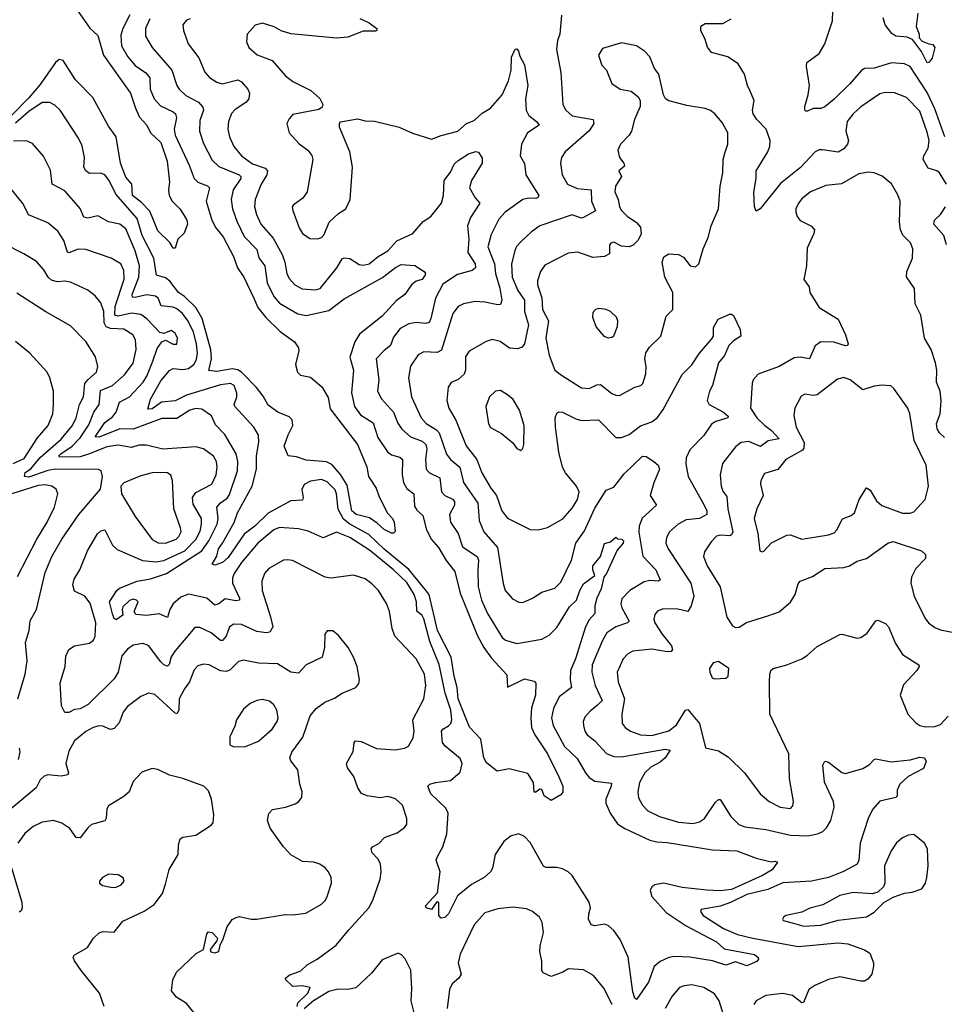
# Model space of a CAD drawing. Extents: x 1550320 to 1685906, y 509093 to 640511.
# Tile 332 of 532: x 1635817 to 1640685, y 566297 to 571481. Entities that reach past the tile are written whole.
import ezdxf

# ---------------------------------------------------------------- set-up
doc = ezdxf.new("R2010")
doc.units = 0

msp = doc.modelspace()

# ---------------------------------------------------------------- linework, layer by layer
at = {"layer": '0CON20XD'}
for points in [[(1636124.3, 571524.3), (1636185.9, 571435.9), (1636227.6, 571397.6), (1636258.8, 571295), (1636401.2, 571095), (1636426.2, 571015), (1636448.5, 570968.5), (1636487.1, 570925), (1636506.2, 570885), (1636559.7, 570835), (1636593.1, 570736.9), (1636605.5, 570625), (1636600.6, 570585), (1636604.6, 570555), (1636620, 570525), (1636660, 570485), (1636678.6, 570455), (1636697.5, 570425), (1636700, 570405), (1636682.3, 570357.7), (1636650, 570325), (1636635, 570277.5), (1636625, 570278.8), (1636607.6, 570307.6), (1636545, 570370), (1636502.3, 570472.3), (1636458.9, 570518.9), (1636410.6, 570555), (1636408.2, 570615), (1636375, 570652.5), (1636346.9, 570725), (1636324.3, 570865), (1636285, 570921.4), (1636201.7, 571071.7), (1636111, 571165), (1636046.6, 571266.6), (1636025, 571271.1), (1636005, 571255.9), (1635925, 571139.8), (1635865, 571070.6), (1635775, 570979)], [(1640687.1, 570865), (1640635, 571012.3), (1640595, 571098.2), (1640505, 571234.6), (1640475, 571248.2), (1640406.4, 571253.6), (1640315, 571225.7), (1640265, 571224.3), (1640247.4, 571212.6), (1640186.7, 571143.3), (1640105, 571062.2), (1640055, 571022.9), (1640035, 571014), (1639995, 571014), (1639965, 570998.8), (1639955, 570998.8), (1639950.8, 571005), (1639950, 571025), (1639968.2, 571085), (1639974.3, 571134.3), (1639958.8, 571235), (1639961.2, 571255), (1640026.5, 571303.5), (1640055.2, 571354.8), (1640095.3, 571475), (1640097.9, 571532.1)], [(1640544.5, 571515), (1640537.1, 571445), (1640552, 571405), (1640552.5, 571385), (1640568.2, 571368.2), (1640603.3, 571353.3), (1640625, 571351.4), (1640634.2, 571335), (1640620.7, 571279.3), (1640605, 571257.5), (1640595, 571254), (1640564.1, 571314.1), (1640516.6, 571376.6), (1640489.3, 571389.3), (1640428.8, 571395), (1640408.8, 571408.8), (1640374.1, 571455), (1640361.9, 571491.9)], [(1636397.2, 571507.2), (1636359.5, 571435), (1636350.3, 571399.7), (1636353.8, 571343.8), (1636386.1, 571285), (1636425, 571239.6), (1636481.4, 571201.4), (1636502.3, 571175), (1636504.6, 571115), (1636525.4, 571065), (1636558.3, 571028.3), (1636625, 570996.1), (1636636.4, 570985), (1636642.3, 570965), (1636630.4, 570905), (1636635, 570872.5), (1636709.3, 570715), (1636734.7, 570644.7), (1636755.2, 570625.2), (1636805.7, 570605.7), (1636815.6, 570595), (1636798.8, 570525), (1636828.4, 570425), (1636848.7, 570385), (1636887.5, 570337.5), (1636942.1, 570235), (1636962.9, 570175), (1636997.2, 570125), (1637050, 570015), (1637070.8, 569965), (1637113.2, 569913.2), (1637189, 569839), (1637263.8, 569785), (1637283.9, 569753.9), (1637287.3, 569737.3), (1637268.2, 569665), (1637278.7, 569625), (1637295, 569610.3), (1637348.5, 569598.5), (1637408.2, 569548.2), (1637441.1, 569491.1), (1637451.3, 569431.3), (1637595.9, 569245), (1637645, 569126.7), (1637653.8, 569075), (1637694, 569015), (1637709.1, 568969.1), (1637753.6, 568883.6), (1637780, 568855), (1637788.6, 568835), (1637793, 568787), (1637785, 568777.5), (1637775, 568777.5), (1637735, 568796.2), (1637699.7, 568829.7), (1637657.8, 568857.7)], [(1636502.5, 571485), (1636479.6, 571435), (1636478.8, 571395), (1636513.8, 571335), (1636617.3, 571215), (1636644.7, 571135), (1636657.1, 571115), (1636692.2, 571082.2), (1636757.8, 571047.7), (1636780.6, 571020.6), (1636785.5, 571005), (1636765, 570950), (1636764.1, 570895), (1636785, 570828.6), (1636831, 570741), (1636865, 570707.7), (1636971.9, 570665), (1636980.9, 570655), (1636981.2, 570645), (1636941.6, 570585), (1636930.3, 570535), (1636936.6, 570485), (1636960.1, 570420.1), (1636999.4, 570339.4), (1637065, 570270.6), (1637076.7, 570226.7), (1637106.7, 570185), (1637120.3, 570095), (1637154.1, 570024.1), (1637185, 569988.9), (1637281.6, 569931.6), (1637325, 569924.2), (1637445, 569950.2), (1637525, 570010.6), (1637727.1, 570122.9), (1637795, 570176.5), (1637825, 570191.5), (1637897.5, 570187.5), (1637946, 570155), (1637954.2, 570145), (1637952.2, 570137.8), (1637935, 570113.5), (1637905, 570104.4), (1637880.5, 570085), (1637845.4, 570035), (1637799, 570001), (1637725, 569919.3), (1637605.4, 569825), (1637581.8, 569785), (1637554.3, 569705), (1637573.9, 569635), (1637563.8, 569516.2), (1637580, 569445), (1637611.2, 569401.2), (1637678, 569358), (1637701.6, 569281.6), (1637752.7, 569205), (1637775, 569190.3), (1637817.5, 569177.5), (1637833.1, 569165), (1637831.3, 569085), (1637837.5, 569045), (1637855, 569013.1), (1637892.2, 568985), (1637895, 568920), (1637908.3, 568898.3), (1637939.9, 568869.9), (1637958.2, 568795), (1637985, 568743.6), (1638021.7, 568701.7), (1638062.8, 568632.8), (1638107.5, 568575), (1638135, 568461.9), (1638227.3, 568237.3), (1638261.1, 568175), (1638300.1, 568120.1), (1638381.9, 568031.9), (1638385, 567966.7), (1638475, 568010.5), (1638525, 567998.8), (1638535, 567987.5), (1638532.1, 567925), (1638512, 567858), (1638507.5, 567805), (1638512.2, 567755), (1638528.9, 567715), (1638595.9, 567615), (1638656, 567495)], [(1636715, 571485.8), (1636695, 571478), (1636676, 571455), (1636679.2, 571425), (1636704.3, 571355), (1636760.9, 571280.9), (1636791.9, 571205), (1636816.1, 571176.1), (1636855, 571151.9), (1636883.2, 571143.2), (1636965, 571164.2), (1636985, 571154), (1637018.8, 571115), (1637026.2, 571095), (1637024, 571065), (1637008, 571045), (1636951.3, 571008.7), (1636932.3, 570987.7), (1636915.4, 570945), (1636912.5, 570905), (1636921.1, 570865), (1636945, 570813.6), (1636985.4, 570765), (1637042.8, 570722.8), (1637109.1, 570699.1), (1637121.4, 570685), (1637118.5, 570665), (1637088, 570615), (1637056, 570535), (1637052.7, 570495), (1637062.9, 570455), (1637086, 570405), (1637151.2, 570331.2), (1637198.7, 570245), (1637213.4, 570205), (1637222.5, 570145), (1637235, 570118.6), (1637265, 570084.4), (1637304.6, 570064.6), (1637375, 570058.2), (1637399.2, 570065), (1637486.5, 570175), (1637515, 570221.9), (1637525, 570227.9), (1637555, 570223.8), (1637605, 570192), (1637625, 570188.7), (1637657.5, 570195), (1637704.6, 570235), (1637755.1, 570264.9), (1637802.7, 570317.3), (1637886.4, 570355), (1637941.5, 570418.5), (1637982.2, 570445), (1638036.9, 570515), (1638048.2, 570555), (1638052.5, 570635), (1638085, 570678.5), (1638105, 570720), (1638125, 570740), (1638180.6, 570775), (1638217.6, 570787.6), (1638233, 570783), (1638252.1, 570752.1), (1638251.9, 570725), (1638195.6, 570635), (1638185.8, 570595), (1638215, 570543.8), (1638239.2, 570515), (1638190.6, 570439.4), (1638174.7, 570395), (1638182, 570325), (1638175.4, 570255.4), (1638214.7, 570195), (1638216.5, 570175), (1638198.9, 570161.1), (1638121.2, 570138.8), (1638045, 570087.8), (1638005.8, 570015), (1637982, 569908), (1637972.4, 569887.6), (1637955, 569880.9), (1637905, 569886.1), (1637865, 569878.9), (1637819.6, 569855), (1637785, 569810), (1637768.8, 569765), (1637735, 569739.7), (1637694.2, 569695), (1637707.1, 569585), (1637700, 569525), (1637721.2, 569485), (1637784.1, 569415), (1637807.1, 569357.1), (1637828.8, 569325), (1637874.5, 569285), (1637935, 569261.2), (1637954.8, 569244.8), (1637960.8, 569220.8), (1637953.7, 569165), (1637957.3, 569115), (1637974.3, 569095), (1638028.9, 569068.9), (1638037.9, 568995), (1638055, 568976.2), (1638095, 568957.3), (1638106.1, 568945), (1638106.9, 568925), (1638080.3, 568875), (1638084.7, 568834.7), (1638125, 568775.7), (1638147.3, 568705), (1638225.4, 568655), (1638231.5, 568635), (1638228.1, 568581.9)], [(1637608.3, 571488.3), (1637657.5, 571465), (1637697.5, 571435), (1637697.5, 571425), (1637689.3, 571420.7), (1637625, 571420), (1637545, 571389.1), (1637485.4, 571384.6), (1637245, 571406.5), (1637193, 571423), (1637156, 571444), (1637095, 571462.9), (1637057, 571453), (1637014, 571405), (1637011.1, 571365), (1637023.1, 571335), (1637066.3, 571296.3), (1637146.8, 571266.8), (1637215.6, 571185), (1637255.8, 571155), (1637349.2, 571109.1), (1637396.2, 571066.2), (1637413.5, 571035), (1637410, 571020), (1637391.7, 571008.3), (1637255, 570982), (1637235, 570960), (1637223.8, 570935), (1637236, 570885), (1637287.4, 570827.4), (1637334, 570795), (1637355.4, 570765.4), (1637359.4, 570745), (1637331.2, 570575), (1637308.3, 570541.7), (1637257.5, 570505), (1637251.4, 570495), (1637254.1, 570475.9), (1637288.1, 570385), (1637305.8, 570355), (1637345, 570328.6), (1637385, 570327.8), (1637406.3, 570333.7), (1637420.5, 570349.5), (1637446, 570415), (1637495, 570461.2), (1637533.9, 570486.1), (1637556.9, 570535), (1637569.5, 570705), (1637554.2, 570785), (1637500.8, 570915), (1637500, 570935), (1637506.2, 570943.8), (1637595, 570959.3), (1637635, 570948.2), (1637685, 570946.5), (1637815, 570916.2), (1637885, 570883.1), (1637985, 570851.4), (1638035, 570871.5), (1638124, 570895), (1638170, 570935), (1638209.2, 570950.8), (1638251, 570989), (1638295.4, 571015), (1638357.2, 571085), (1638389.7, 571159.7), (1638403.8, 571215), (1638405.7, 571284.3), (1638425, 571326.2), (1638435, 571327.5), (1638443.3, 571315), (1638449.7, 571289.7), (1638475, 571243.3), (1638492.1, 571135), (1638480.5, 571065), (1638484, 571004), (1638497.6, 570977.6), (1638536.9, 570945), (1638551.2, 570925), (1638490, 570885), (1638458.6, 570825), (1638452.5, 570765), (1638474.3, 570724.3), (1638481.9, 570665), (1638549.2, 570555), (1638545.5, 570545), (1638535, 570540.5), (1638495, 570542.1), (1638465, 570534.1), (1638372.2, 570467.8), (1638339.1, 570430.9), (1638299.4, 570350.6), (1638281.9, 570285), (1638316.2, 570195), (1638321.9, 570145), (1638345, 570067.5), (1638355.4, 570004.6), (1638348, 569982), (1638335, 569979.1), (1638265.6, 569994.4), (1638215, 569997.3), (1638153.3, 569985), (1638125, 569971.1), (1638097.1, 569935), (1638038.3, 569741.7), (1638015, 569729.6), (1637945, 569731.5), (1637915, 569716.9), (1637873.8, 569656.2), (1637864.6, 569595), (1637878.8, 569495), (1637930.4, 569385), (1637956.9, 569355), (1638011.8, 569321.8), (1638026.1, 569306.1), (1638063.7, 569193.7), (1638084.6, 569165), (1638133.4, 569125), (1638154.2, 569045), (1638229.7, 568935), (1638232.6, 568892.6), (1638235.4, 568845), (1638260.8, 568785), (1638332.4, 568702.4), (1638362.2, 568512.2), (1638373.1, 568475), (1638410.9, 568430.9), (1638445, 568413.3), (1638465, 568412.5), (1638516, 568435), (1638565, 568467.1), (1638635, 568487.1), (1638665, 568518.9), (1638721.9, 568635), (1638745.6, 568724.4), (1638790.2, 568789.8), (1638845, 568908.5), (1638905, 569003.8), (1638945, 569020), (1639000, 569090), (1639095, 569182.6), (1639115, 569181.7), (1639155.6, 569155.6), (1639179, 569135), (1639185.9, 569115), (1639155, 569042), (1639136.9, 568975), (1639169.4, 568925), (1639094.2, 568855.8), (1639077.8, 568815), (1639076.8, 568783.2), (1639097.1, 568657.1), (1639165.8, 568585), (1639188.2, 568531.8), (1639180, 568525), (1639135, 568528.5), (1639105, 568520.9), (1639029.4, 568475), (1638987.5, 568432.5), (1638981.5, 568405), (1638986.1, 568385), (1639025, 568313.8), (1639016.2, 568305), (1638955.2, 568284.8), (1638908.1, 568251.9), (1638885, 568212.5), (1638831.3, 568085), (1638829.7, 568045), (1638846.4, 567975), (1638883.7, 567896.3), (1638859, 567871), (1638819.4, 567840.6), (1638792, 567808), (1638783.5, 567786.5), (1638784.6, 567764.6), (1638792.5, 567735), (1638805, 567715.7), (1638844.7, 567684.7), (1638906.9, 567616.9), (1638945, 567601.1), (1638985, 567600.2), (1639215, 567640.8), (1639241.9, 567635), (1639215, 567594.2), (1639188.2, 567571.8), (1639139.2, 567545), (1639107.7, 567515), (1639079.2, 567465), (1639071.5, 567415), (1639074, 567384), (1639095, 567345.7), (1639124.4, 567315), (1639184.8, 567284.8), (1639284.6, 567255.4), (1639360.7, 567249.3), (1639395, 567257.5), (1639421.5, 567275), (1639479.2, 567360.9), (1639495, 567375.6), (1639505, 567375.8), (1639561.2, 567285), (1639603.6, 567243.6), (1639635, 567230.7), (1639745, 567217.8), (1639875, 567187.1), (1639965.9, 567184.1), (1640016.5, 567193.5), (1640045, 567206.2), (1640065, 567225.6), (1640087.6, 567265), (1640105.4, 567335), (1640100.9, 567365), (1640053.4, 567466.6), (1640044.4, 567555.6), (1640055, 567576.7), (1640075, 567570.8), (1640145, 567517.5), (1640165, 567511.9), (1640255, 567538.5), (1640291.2, 567558.8), (1640315, 567586.2), (1640325, 567588.8), (1640405, 567572.5), (1640505, 567583.1), (1640555, 567597.1), (1640580, 567595), (1640588.8, 567575), (1640575, 567537.5), (1640495, 567496.2), (1640450, 567455), (1640436.7, 567425), (1640436.7, 567393.3), (1640430, 567385), (1640345, 567367.1), (1640307.2, 567322.8), (1640283.5, 567275), (1640242.5, 567145), (1640235.3, 567054.8), (1640225, 567034.6), (1640154.2, 566995.8), (1640074.1, 566964.1), (1639985, 566944.3), (1639835, 566936.2), (1639755, 566900.5), (1639645, 566874), (1639558.2, 566831.8), (1639505, 566813.3), (1639403.8, 566795), (1639400.8, 566785), (1639415.7, 566765), (1639522.5, 566695), (1639595, 566664.3), (1639676, 566645), (1639915, 566601), (1640125, 566620.5), (1640176.2, 566615), (1640265, 566583.5), (1640292.5, 566565), (1640312, 566515), (1640312.3, 566497.7), (1640302.5, 566455), (1640281.7, 566428.3), (1640265, 566418.9), (1640245, 566417.9), (1640135, 566441.8), (1640075, 566427.5), (1640002.5, 566395), (1639972.2, 566375), (1639944.2, 566305.8), (1639935, 566304), (1639885, 566342.7), (1639835, 566353.6), (1639745, 566342.5), (1639695, 566315.6), (1639681.2, 566295)], [(1638668.9, 571505), (1638660.6, 571405), (1638647.5, 571372.5), (1638643.5, 571325), (1638666.4, 571203.6), (1638676.9, 571035), (1638691.4, 571005), (1638726, 570975), (1638835.7, 570955), (1638839.5, 570935), (1638814.3, 570895.7), (1638688.1, 570785), (1638668.5, 570755), (1638664.5, 570725), (1638673.1, 570665), (1638701.4, 570615), (1638752.6, 570592.6), (1638825.5, 570585), (1638827.9, 570525), (1638847.5, 570475), (1638785, 570439.4), (1638775, 570436.9), (1638725, 570454.4), (1638555, 570396.5), (1638511.9, 570365), (1638457.1, 570312.9), (1638432.7, 570287.3), (1638423.4, 570266.6), (1638406.5, 570193.5), (1638409.1, 570125), (1638439.5, 570055), (1638474.7, 570005), (1638474, 569944), (1638495.9, 569875), (1638475, 569774), (1638463, 569757), (1638437.3, 569747.3), (1638395, 569752.2), (1638346.8, 569786.8), (1638305, 569797.1), (1638273.1, 569786.9), (1638184, 569736), (1638164, 569706), (1638163.6, 569635), (1638157.5, 569615), (1638125, 569586.7), (1638089.1, 569570.9), (1638073.2, 569546.8), (1638066.2, 569476.2), (1638076.8, 569435), (1638112.7, 569372.7), (1638166.7, 569236.7), (1638223.4, 569165), (1638250, 569095), (1638296.8, 569015), (1638326.5, 568976.5), (1638355.3, 568895.3), (1638385, 568856.9), (1638505, 568797.1), (1638545.8, 568794.2), (1638595, 568807.1), (1638676.8, 568853.2), (1638725, 568908.9), (1638753.5, 568955), (1638761.9, 568995), (1638748.1, 569025), (1638690, 569095), (1638674.7, 569124.7), (1638654.7, 569204.7), (1638637.1, 569335), (1638635.6, 569385), (1638645, 569410), (1638655, 569415.8), (1638675, 569414.4), (1638745, 569379.6), (1638775, 569371.2), (1638863.7, 569373.7), (1638955, 569281.8), (1638985, 569281.1), (1639025, 569296.2), (1639085, 569341.9), (1639145, 569362.9), (1639175, 569386.9), (1639205, 569428.9), (1639305, 569613.5), (1639355, 569663.8), (1639396.1, 569725), (1639459.9, 569800.1), (1639468.8, 569815), (1639468.8, 569861.2), (1639494.2, 569905), (1639555, 569930), (1639565, 569931.2), (1639575, 569923.3), (1639610.3, 569850.3), (1639612.9, 569815), (1639575, 569790), (1639551.1, 569765), (1639527.1, 569712.9), (1639495, 569674.3), (1639464.2, 569555.8), (1639448.2, 569525), (1639435.5, 569475.5), (1639446.5, 569455), (1639522.5, 569415), (1639547.2, 569392.8), (1639545, 569384.5), (1639481.2, 569365), (1639459.4, 569350.6), (1639418.3, 569291.7), (1639345, 569216.9), (1639325.4, 569175), (1639323, 569143), (1639335.9, 569075.9), (1639419.6, 568925), (1639433.8, 568895), (1639433.7, 568876.3), (1639395, 568854.7), (1639325, 568846.9), (1639284.3, 568825), (1639237.1, 568785), (1639222.5, 568755), (1639219.1, 568725), (1639230.4, 568695), (1639350.4, 568515), (1639365.3, 568445), (1639352.7, 568395), (1639334.7, 568365.3), (1639282.2, 568377.8), (1639205, 568378.2), (1639175, 568366.9), (1639161.4, 568348.6), (1639155.5, 568325), (1639160, 568305), (1639198.5, 568245), (1639248.8, 568185), (1639253.5, 568165), (1639247.5, 568155), (1639225, 568152.7), (1639145, 568166.9), (1639045, 568156.4), (1639018.8, 568141.2), (1638993.3, 568115), (1638962.5, 568045), (1638966.8, 567995), (1639001.2, 567905), (1638987.3, 567825), (1638989.4, 567775), (1639004.3, 567755), (1639032.5, 567735), (1639084.7, 567714.7), (1639145, 567711.7), (1639235, 567736.8), (1639275, 567767.9), (1639321.5, 567845), (1639335, 567848.5), (1639395.5, 567775), (1639427, 567647), (1639495, 567630.8), (1639548.8, 567598.8), (1639633.1, 567515), (1639714.4, 567405), (1639762.9, 567365), (1639820, 567335), (1639875, 567328), (1639887.9, 567342.1), (1639890.8, 567365), (1639870.5, 567485), (1639866.7, 567615), (1639765.6, 567825), (1639764.4, 567994.4), (1639766, 568035), (1639772, 568055), (1639784.3, 568065.7), (1639855.7, 568084.3), (1639935, 568115.7), (1639965, 568134.2), (1640015, 568181.2), (1640135, 568243.8), (1640145, 568246.2), (1640225, 568223.8), (1640245, 568228.8), (1640278.3, 568251.7), (1640323.8, 568315), (1640335, 568320), (1640375, 568302), (1640390.8, 568285), (1640427, 568197), (1640465, 568138.8), (1640551.2, 568085), (1640552, 568075), (1640540, 568055), (1640470.5, 567979.5), (1640452.2, 567925), (1640493.1, 567825), (1640535, 567779.2), (1640555.5, 567765.5), (1640585, 567757.8), (1640635, 567760), (1640665, 567770.6), (1640705, 567814.3)], [(1640423.1, 571096.9), (1640375, 571098.2), (1640345, 571091.5), (1640245, 571022.7), (1640204.5, 570985), (1640173.5, 570945), (1640165.6, 570895), (1640180, 570845), (1640175.6, 570825), (1640155, 570800.6), (1640125, 570784.5), (1640043.6, 570796.4), (1640025, 570795.5), (1640005, 570785.6), (1639927.1, 570702.9), (1639821.5, 570618.5), (1639715, 570486), (1639695, 570473.8), (1639685.7, 570495), (1639682.3, 570572.3), (1639694.6, 570645), (1639693.3, 570685), (1639755, 570785.8), (1639765.9, 570815), (1639767.3, 570845), (1639746.7, 570905), (1639697.8, 570955), (1639678.5, 570985), (1639675.5, 571005), (1639682.9, 571055), (1639663.1, 571105), (1639648.5, 571135), (1639633.6, 571193.6), (1639599.4, 571249.4), (1639545, 571285.5), (1639458.9, 571308.9), (1639437.4, 571337.4), (1639426.4, 571376.4), (1639402.5, 571425), (1639402.7, 571447.3), (1639425, 571460.8), (1639518.3, 571461.7), (1639562, 571485)], [(1638975, 569501.9), (1639055, 569546.2), (1639087.5, 569555), (1639096.7, 569565), (1639114, 569616), (1639115.7, 569655), (1639107.8, 569695), (1639113.1, 569726.9), (1639132.3, 569757.7), (1639192.9, 569815), (1639220.5, 569919.5), (1639256, 569955), (1639256.2, 570045), (1639212.9, 570125), (1639200, 570205), (1639207.9, 570232.1), (1639235, 570247.8), (1639285, 570245.6), (1639310.9, 570230.9), (1639346.7, 570185), (1639375, 570180), (1639392, 570195), (1639415.7, 570275), (1639442.2, 570335), (1639456.7, 570395), (1639495.6, 570485), (1639504.5, 570605), (1639518.8, 570675), (1639520, 570745), (1639529.2, 570779.2), (1639545.6, 570825), (1639544.4, 570885), (1639515, 570940), (1639476, 570985), (1639453.2, 571003.2), (1639425, 571014.3), (1639328.8, 571028.8), (1639235, 571053.8), (1639217.5, 571065), (1639206.2, 571085), (1639181.2, 571195), (1639159.2, 571225), (1639134, 571285), (1639106.2, 571315), (1639065, 571344), (1638985, 571360), (1638885, 571330), (1638864.2, 571295), (1638882.3, 571242.3), (1638906.2, 571215), (1638933.8, 571145), (1638977.5, 571115), (1639035.6, 571105.6), (1639073.3, 571075), (1639084, 571055), (1639084, 571025), (1639054.5, 570955.5), (1639037.5, 570895), (1639026.4, 570873.6), (1638979.2, 570825), (1638966, 570795), (1638974, 570755), (1638997.5, 570725), (1639000.7, 570710.7), (1638972, 570685), (1638984.4, 570655), (1638954, 570605), (1638950.4, 570575), (1638967.3, 570535), (1638973.8, 570495), (1638985, 570476.9), (1639015, 570446.5), (1639065, 570413.1), (1639085, 570389.2), (1639088.1, 570351.9), (1639071.7, 570318.3), (1639046.9, 570293.1), (1639025, 570284.4), (1638985, 570289.2), (1638945, 570308.9), (1638928.8, 570305), (1638921.9, 570295), (1638922.2, 570247.8), (1638895.4, 570234.6), (1638835, 570229.6), (1638755, 570257.3), (1638705, 570252.2), (1638582.1, 570187.9), (1638559.2, 570155), (1638543.8, 570106.2), (1638543.8, 570085), (1638565.8, 570015.8), (1638569.1, 569955), (1638601.1, 569895), (1638586.4, 569805), (1638604, 569715), (1638633.6, 569635), (1638668.9, 569608.9), (1638775, 569542.1), (1638815, 569539.6), (1638855, 569558.9), (1638875, 569561.1), (1638935, 569513.5), (1638955, 569503.5), (1638975, 569501.9)], [(1640695.5, 570615), (1640658.9, 570675), (1640645, 570685.4), (1640599, 570699), (1640573.1, 570745), (1640576.4, 570765), (1640599.1, 570805), (1640604.7, 570845), (1640595, 570889.2), (1640555, 571000), (1640485, 571071.9), (1640423.1, 571096.9)], [(1637657.8, 568857.7), (1637587.5, 568875), (1637565.4, 568895), (1637540.2, 569030.2), (1637506.5, 569086.5), (1637459.8, 569139.8), (1637432.2, 569152.2), (1637325, 569161.4), (1637275, 569178.8), (1637230, 569185), (1637210, 569235), (1637229.5, 569295), (1637254.4, 569345), (1637250.9, 569375), (1637235, 569389.2), (1637175.5, 569415), (1637125, 569451.5), (1637099.2, 569499.2), (1637063.2, 569545), (1636985, 569624.5), (1636965, 569637.4), (1636935, 569643.6), (1636855, 569628.2), (1636813.4, 569633.4), (1636826.5, 569695), (1636822.9, 569742.9), (1636777.9, 569907.9), (1636744.3, 569965), (1636685, 570023.3), (1636653.1, 570045), (1636608, 570105), (1636585, 570121.4), (1636536.7, 570136.7), (1636522.9, 570225), (1636461.3, 570345), (1636435.1, 570435.1), (1636322.3, 570562.3), (1636288.7, 570635), (1636265, 570664.4), (1636245, 570672.7), (1636185, 570670.9), (1636164.5, 570685), (1636153.9, 570705), (1636157.5, 570755), (1636146.2, 570816.2), (1636126.7, 570856.7), (1636030, 571005), (1636001.7, 571031.7), (1635975.6, 571045.6), (1635935, 571045.6), (1635865, 570998.6), (1635795, 570935.9)], [(1638656, 567495), (1638675.7, 567445), (1638675.7, 567414.3), (1638665, 567400), (1638615, 567370), (1638578, 567395), (1638565, 567427.1), (1638555, 567429.4), (1638535, 567413.8), (1638525, 567413.8), (1638522.2, 567465), (1638492.5, 567512.5), (1638394.3, 567535.7), (1638330, 567525), (1638275, 567568), (1638260, 567595), (1638245, 567692.5), (1638185, 567755.6), (1638125.9, 567905), (1638120.7, 567965), (1638103.6, 568025), (1638089, 568125), (1638017.4, 568265), (1637973.2, 568455), (1637915, 568527.3), (1637865.6, 568585.6), (1637735, 568693.2), (1637655, 568769.6), (1637555, 568824.3), (1637521.4, 568851.4), (1637493.8, 568903.8), (1637485, 568983.8), (1637477.5, 569005), (1637435, 569047.1), (1637405, 569059.5), (1637348.3, 569051.7), (1637315, 569034.4), (1637302.8, 569007.2), (1637309.6, 568965), (1637305, 568950.6), (1637245, 568948.2), (1637125, 568882.7), (1637055.6, 568815), (1636998.5, 568771.5), (1636915, 568649.1), (1636885, 568622.2), (1636845, 568609.2), (1636830, 568615), (1636854, 568656), (1636863.1, 568695), (1636884.2, 568725), (1636946, 568834), (1636964, 568885), (1637040.3, 569025), (1637063.8, 569115), (1637063.8, 569185), (1637076.2, 569256.2), (1637073.6, 569293.6), (1637050, 569335), (1636949.4, 569445), (1636946.5, 569455), (1636960.9, 569495), (1636960, 569515), (1636945.6, 569555), (1636926.7, 569565), (1636875, 569559.4), (1636695.7, 569504.3), (1636635, 569474.8), (1636563.6, 569466.4), (1636515, 569432.9), (1636491.2, 569431.2), (1636505, 569483.5), (1636560.8, 569579.2), (1636605.2, 569634.8), (1636625, 569644), (1636675, 569639.8), (1636705, 569645.2), (1636732.9, 569665), (1636748, 569692), (1636752.8, 569725), (1636748.3, 569775), (1636731.2, 569835), (1636704, 569894), (1636673.6, 569935), (1636645, 569958.1), (1636625, 569966.8), (1636561.5, 569975), (1636546.2, 570015), (1636532, 570025), (1636485, 570031.6), (1636425, 570018), (1636410, 570020), (1636408.5, 570035), (1636443.8, 570125), (1636448, 570185), (1636425.6, 570265), (1636375, 570380), (1636345, 570404.4), (1636285, 570417.1), (1636227.7, 570447.7), (1636175, 570436.2), (1636155, 570441.9), (1636135, 570487.1), (1636055, 570580.6), (1635988.6, 570615), (1635979.4, 570689.4), (1635943.1, 570763.1), (1635885, 570829.4), (1635853.6, 570843.6), (1635785, 570841.1)], [(1640685, 569280.9), (1640659.1, 569305), (1640646.3, 569326.3), (1640643.3, 569355), (1640663.1, 569405), (1640667.8, 569475), (1640662.5, 569525), (1640643.3, 569573.3), (1640644.5, 569635.5), (1640637.7, 569675), (1640614.6, 569745), (1640580, 569805), (1640560.5, 569925), (1640530.5, 569985), (1640527.8, 570065), (1640485, 570127.5), (1640487.1, 570155), (1640517.5, 570225), (1640519.5, 570275), (1640505.9, 570305.9), (1640466.9, 570346.9), (1640454.2, 570374.2), (1640448.9, 570415), (1640451.9, 570525), (1640439.8, 570559.8), (1640406.4, 570616.4), (1640357.6, 570657.6), (1640315.7, 570675.7), (1640285, 570678.1), (1640235, 570670), (1640143.5, 570616.5), (1640061.4, 570608.6), (1639980.8, 570575), (1639935, 570538.1), (1639916.9, 570515), (1639902.2, 570485), (1639902.1, 570467.9), (1639909.2, 570445), (1639925, 570424), (1639985, 570394.3), (1640001.4, 570375), (1639998.1, 570355), (1639962.6, 570277.4), (1639958.6, 570185), (1639945, 570112.5), (1639973.8, 570075), (1639976.2, 570045), (1640025, 569966), (1640126.5, 569905), (1640165, 569821.2), (1640178.6, 569775), (1640174.1, 569765.9), (1640165, 569764.4), (1640102.7, 569782.7), (1640035, 569785.7), (1640005, 569764.2), (1639975, 569695.7), (1639925, 569704.6), (1639895, 569701.5), (1639815, 569655.6), (1639704, 569615), (1639679.2, 569585), (1639673.4, 569566.6), (1639664.4, 569435), (1639697.3, 569385), (1639740, 569345), (1639775, 569318.2), (1639816, 569274), (1639757.2, 569262.8), (1639716.1, 569233.9), (1639655, 569260.3), (1639616, 569255), (1639585, 569231.5), (1639516.1, 569143.9), (1639503.8, 569085), (1639509.6, 569025), (1639519.2, 568999.1), (1639540.1, 568970.1), (1639544.2, 568905), (1639571.1, 568785), (1639565, 568769.5), (1639555, 568764), (1639505, 568766.8), (1639485, 568761.1), (1639457.4, 568732.6), (1639421.3, 568678.7), (1639416.7, 568655), (1639436.2, 568605), (1639504.7, 568494.7), (1639539.2, 568335), (1639568.8, 568288.8), (1639585, 568280), (1639605, 568282.5), (1639643.4, 568306.6), (1639755, 568342.9), (1639815, 568362.9), (1639875, 568414.2), (1639899.4, 568455), (1639915, 568510), (1639925.6, 568524.4), (1639990.6, 568549.4), (1640055, 568591.9), (1640155, 568596.5), (1640184.7, 568605.3), (1640225, 568629.5), (1640275, 568644.4), (1640386.7, 568725), (1640415, 568733.1), (1640564.4, 568684.4), (1640585.8, 568665.8), (1640585.7, 568644.3), (1640535, 568591.2), (1640511.9, 568545), (1640508.9, 568515), (1640526.2, 568446.2), (1640582.3, 568332.3), (1640601.9, 568305), (1640635, 568280.5), (1640665, 568268.2), (1640735, 568254.5)], [(1638228.1, 568581.9), (1638230.6, 568495), (1638248.2, 568425), (1638279.1, 568355), (1638357.3, 568227.3), (1638375, 568214.4), (1638435, 568196.5), (1638565, 568218.5), (1638605, 568240.7), (1638645, 568280), (1638711.2, 568388.8), (1638748.6, 568425), (1638765.2, 568475), (1638785, 568511.1), (1638845.6, 568554.4), (1638834.3, 568585), (1638834.3, 568605), (1638874.4, 568655), (1638895, 568722.5), (1638927.5, 568732.5), (1638955, 568756.7), (1638965, 568747.5), (1638987.5, 568745), (1638995, 568737.5), (1638993.8, 568725), (1638962.3, 568687.7), (1638907.1, 568565), (1638891.4, 568545), (1638877.5, 568485), (1638854.7, 568435), (1638845.3, 568395.3), (1638844.5, 568355), (1638815, 568320.9), (1638795.3, 568285), (1638742.6, 568115), (1638716.3, 568055), (1638714.1, 568005), (1638721.1, 567965), (1638657.1, 567915), (1638627.5, 567855), (1638617.3, 567805), (1638625.9, 567765), (1638685, 567654.5), (1638751.7, 567591.7), (1638795, 567515.6), (1638815, 567491.5), (1638845, 567471.3), (1638931.7, 567461.7), (1638931.2, 567445), (1638903.1, 567376.9), (1638902.5, 567355), (1638925, 567303.1), (1638965, 567247.5), (1639002.2, 567222.2), (1639135, 567161.5), (1639171.9, 567151.9), (1639225, 567149.3), (1639465, 567110), (1639592.5, 567105), (1639695, 567066.9), (1639773, 567047), (1639795, 567050), (1639806.7, 567045), (1639777.5, 567005), (1639728, 566975), (1639565, 566901.7), (1639505, 566894.4), (1639435, 566897.9), (1639305, 566912), (1639205.9, 566934.1), (1639160, 566925), (1639144.5, 566915.5), (1639135.6, 566895), (1639144.6, 566865), (1639219.9, 566779.9), (1639325, 566709), (1639415, 566662.7), (1639485.4, 566625), (1639525, 566589.2), (1639685, 566558.1), (1639703.9, 566543.9), (1639706.7, 566535), (1639698.1, 566521.9), (1639645, 566500), (1639585, 566520), (1639535, 566502), (1639465, 566525.6), (1639345, 566544.6), (1639265, 566547.5), (1639235, 566542.2), (1639188, 566522), (1639157.3, 566495), (1639126.5, 566413.5), (1639065, 566321.2), (1639055, 566328.8), (1639045, 566362.5), (1639021.1, 566545), (1638977.6, 566637.6), (1638945.7, 566685), (1638915, 566711.9), (1638895, 566719.4), (1638845, 566710), (1638825.7, 566715.7), (1638811.4, 566745), (1638813.3, 566773.3), (1638821.4, 566805), (1638814.3, 566835), (1638725, 566975.5), (1638704.4, 566995), (1638675, 567009.6), (1638645, 567016.9), (1638587.5, 567017.5), (1638574.6, 567024.6), (1638505, 567148.6), (1638475, 567180), (1638445, 567194.3), (1638405, 567184.4), (1638365, 567153.1), (1638319.6, 567085), (1638305.7, 567014.3), (1638295, 566993.5), (1638262.2, 566965), (1638195, 566927.2), (1638122.3, 566867.7), (1638075, 566773.5), (1638055, 566754.5), (1638035, 566750.5), (1638023.5, 566765), (1638023, 566833), (1638013.6, 566836.4), (1637985, 566796), (1637956.7, 566805), (1637953.8, 566815), (1638016.4, 566883.6), (1638030, 566995), (1638009.2, 567055), (1638015.7, 567075), (1638044.4, 567125), (1638065.5, 567195), (1638073.4, 567303.4), (1638060.2, 567330.2), (1637982.2, 567405), (1637966, 567445), (1637976.7, 567455), (1638005.4, 567464.6), (1638085, 567475.5), (1638135, 567519.4), (1638145.8, 567565), (1638135, 567591.1), (1638056.2, 567655), (1638043.6, 567675), (1638038.2, 567735), (1638044.2, 567745.8), (1638075, 567762.1), (1638085.9, 567775), (1638091.4, 567795), (1638086.2, 567845), (1638057.1, 567935), (1638025.4, 568085.4), (1637976.6, 568206.6), (1637945, 568327.1), (1637935, 568344.1), (1637907.6, 568367.6), (1637906.7, 568415), (1637894.1, 568454.1), (1637855, 568518.1), (1637785, 568584.8), (1637658.1, 568688.1), (1637555, 568755.2), (1637485, 568782.7), (1637415, 568753.6), (1637335, 568787.3), (1637285, 568800), (1637185, 568807.2), (1637155, 568795.4), (1637070.4, 568725), (1636985, 568623.8), (1636945.8, 568565), (1636937.1, 568542.9), (1636936.5, 568515), (1636974.5, 568435), (1636974.2, 568425), (1636955, 568421.4), (1636898.2, 568431.8), (1636865, 568404.6), (1636845, 568398.8), (1636802.2, 568435), (1636705, 568456.4), (1636665, 568440.6), (1636624.8, 568405.2), (1636606.7, 568375), (1636595, 568333.3), (1636551.9, 568351.9), (1636483.9, 568343.9), (1636428.8, 568348.8), (1636420, 568365), (1636440, 568415), (1636432, 568425), (1636415, 568429.6), (1636395, 568423.6), (1636359.7, 568390.3), (1636355.7, 568375), (1636360, 568345), (1636325, 568321.2), (1636315, 568327.5), (1636305, 568352.5), (1636290, 568415), (1636328.6, 568475), (1636342.9, 568487.1), (1636435, 568524.4), (1636505, 568537.3), (1636590.4, 568565), (1636775.1, 568684.9), (1636813.4, 568736.6), (1636856.7, 568825), (1636861.9, 568855), (1636855.5, 568915), (1636873.3, 568936.7), (1636908.4, 568961.6), (1636920.7, 568980.7), (1636964.3, 569105), (1636964.8, 569154.8), (1636956.9, 569195), (1636897.3, 569297.3), (1636847.4, 569347.4), (1636826.7, 569395), (1636775, 569430.5), (1636745, 569433.8), (1636712, 569425), (1636645, 569381.8), (1636565, 569380.8), (1636415, 569324.8), (1636345, 569326.6), (1636235, 569283.8), (1636213.8, 569285), (1636265, 569360), (1636305, 569390.2), (1636325.2, 569415), (1636342.2, 569467.8), (1636395, 569495.4), (1636467.1, 569572.9), (1636486.1, 569605), (1636517.2, 569682.8), (1636540.2, 569749.8), (1636565, 569784.3), (1636585, 569792.9), (1636625, 569773.5), (1636645, 569772), (1636648.2, 569805), (1636635, 569831.4), (1636615, 569844.4), (1636575, 569829.2), (1636555, 569834.2), (1636486.8, 569906.8), (1636455, 569928.2), (1636406, 569936), (1636335, 569920.8), (1636317.8, 569925), (1636319.8, 569970.2), (1636366.2, 570115), (1636365, 570161.2), (1636349.5, 570195), (1636298.8, 570225), (1636165, 570270.5), (1636125, 570273.6), (1636075, 570253.8), (1636067.8, 570257.8), (1636049.4, 570319.4), (1636017.1, 570367.1), (1635965, 570411.5), (1635864.2, 570454.2), (1635835, 570512), (1635752.6, 570612.6)], [(1640696.9, 570295), (1640682.5, 570345), (1640628.9, 570405), (1640632.2, 570425), (1640663.7, 570456.3), (1640690.6, 570495)], [(1637550.6, 566689.4), (1637654.7, 566805.3), (1637676.8, 566845), (1637714.5, 566955), (1637719.6, 566995), (1637716.4, 567036.4), (1637702.9, 567062.9), (1637672.9, 567095), (1637668, 567115), (1637675, 567125.8), (1637706.9, 567143.1), (1637737.5, 567175), (1637805, 567199.5), (1637842.4, 567227.6), (1637854.3, 567245), (1637855.6, 567275), (1637831.4, 567345), (1637795, 567379.4), (1637755, 567390.8), (1637715, 567384.3), (1637645.8, 567394.2), (1637616.4, 567406.4), (1637596.4, 567436.4), (1637576.7, 567496.7), (1637542.1, 567542.1), (1637538, 567565), (1637573.1, 567626.9), (1637578.6, 567675), (1637585.7, 567684.3), (1637615, 567680.4), (1637695, 567643.7), (1637793.2, 567636.8), (1637842.5, 567645), (1637863.8, 567655), (1637889.2, 567699.2), (1637893.6, 567735), (1637886.8, 567795), (1637945.4, 567905), (1637954.7, 567975), (1637948.9, 568035), (1637905, 568115.5), (1637791.9, 568235), (1637777.5, 568275), (1637763.1, 568365), (1637747.8, 568407.8), (1637705.7, 568475), (1637671.1, 568511.1), (1637635, 568536.9), (1637575, 568555.7), (1637455, 568540), (1637425, 568545.6), (1637252.8, 568632.8), (1637227.7, 568637.7), (1637205, 568634.4), (1637128.1, 568591.9), (1637106.5, 568565), (1637092.2, 568525), (1637093.6, 568475), (1637136.5, 568336.5), (1637150, 568285), (1637133.3, 568256.7), (1637115, 568253.4), (1637065, 568260.4), (1636985, 568297.1), (1636945, 568298.8), (1636921.5, 568285), (1636903.3, 568235), (1636885, 568212.5), (1636875, 568212.7), (1636825, 568252.3), (1636765, 568280.8), (1636738.8, 568281.2), (1636635, 568158.2), (1636614.4, 568125.6), (1636604, 568086), (1636595, 568076.7), (1636575, 568084.5), (1636560.2, 568100.2), (1636495, 568185.7), (1636465, 568197.1), (1636415, 568186.9), (1636385, 568167.1), (1636355, 568130.8), (1636336.2, 568045), (1636315, 568010), (1636177.5, 567875), (1636135, 567852.7), (1636105, 567849.4), (1636075, 567832.9), (1636055, 567833.3), (1636037.7, 567867.7), (1636030.9, 567989.1), (1636056.5, 568075), (1636059.8, 568130.2), (1636075.4, 568164.6), (1636105, 568184.5), (1636185, 568198.9), (1636205, 568213.8), (1636214.8, 568235.2), (1636218.1, 568305), (1636188, 568408), (1636160.8, 568445), (1636105, 568472.5), (1636097.3, 568505), (1636102.9, 568535), (1636133.8, 568585), (1636173.8, 568685), (1636226.8, 568773.2), (1636245, 568790.5), (1636265, 568794.2), (1636304.7, 568714.7), (1636330.6, 568690.6), (1636462.8, 568632.8), (1636535, 568626), (1636575, 568632.7), (1636686.1, 568683.9), (1636745.1, 568744.9), (1636767.4, 568787.4), (1636774.8, 568824.8), (1636773.3, 568855), (1636731, 568931), (1636726.3, 568965), (1636745, 568991.4), (1636829.1, 569035), (1636850.9, 569085), (1636857.2, 569125), (1636853.1, 569155), (1636836.7, 569183.3), (1636785, 569221.2), (1636745, 569231.2), (1636570.6, 569220.6), (1636485, 569241.5), (1636445, 569240), (1636405, 569228.9), (1636335, 569240.8), (1636275, 569232.5), (1636185, 569194.6), (1636135, 569180.1), (1636027.3, 569177.3), (1636023.8, 569185), (1636033.5, 569195), (1636093.9, 569235), (1636135, 569280.2), (1636181.6, 569348.4), (1636208.1, 569415), (1636235.4, 569455.4), (1636241.6, 569528.4), (1636306.2, 569555), (1636368.1, 569611.9), (1636415, 569673.3), (1636430.8, 569745), (1636426.5, 569795), (1636412.6, 569822.6), (1636365, 569851.6), (1636295, 569854.8), (1636273.1, 569863.1), (1636261.6, 569885), (1636260.3, 569945), (1636245, 569990), (1636215, 570027.1), (1636175, 570057.8), (1636085, 570098.5), (1636054.6, 570104.6), (1636015, 570101.1), (1635985, 570110.4), (1635967.1, 570125), (1635943.5, 570163.5), (1635905, 570207.1), (1635839.1, 570249.1), (1635738.9, 570298.9)], [(1635807.5, 567905), (1635846.4, 568035), (1635855.5, 568105), (1635848.1, 568201.9), (1635866.7, 568265), (1635871.5, 568315), (1635904.6, 568375.4), (1635950.5, 568569.5), (1635986.9, 568655), (1636039.6, 568745), (1636127.9, 568875), (1636241.7, 569008.3), (1636253.1, 569075), (1636246, 569105), (1636232.2, 569112.2), (1636005, 569113.8), (1635965, 569107.4), (1635865, 569072.9), (1635841.6, 569075), (1635845, 569096.1), (1635875, 569116), (1635924.1, 569175.9), (1636035, 569272.2), (1636094.2, 569345), (1636114.8, 569385.2), (1636131, 569455), (1636152.9, 569495), (1636160, 569565), (1636174.9, 569585.1), (1636222.2, 569625), (1636228.9, 569655), (1636215.4, 569705.4), (1636165, 569787.5), (1636085, 569869.4), (1635955, 569943.1), (1635801.1, 570041.1)], [(1638915, 569806.2), (1638935, 569810), (1638945, 569816.7), (1638964.2, 569865), (1638965.9, 569895.9), (1638958.8, 569915), (1638926.7, 569945), (1638905, 569956), (1638865, 569960), (1638847.5, 569955), (1638835, 569940), (1638832, 569915), (1638851.7, 569861.7), (1638892.5, 569815), (1638915, 569806.2)], [(1635782, 569145), (1635840, 569170), (1635910.2, 569279.8), (1635966.2, 569345), (1635992.2, 569405), (1635995.6, 569455), (1635995.7, 569525), (1635975.7, 569595), (1635960.8, 569625), (1635870, 569725), (1635795, 569787.5)], [(1639725, 568680), (1639735, 568683.3), (1639775, 568726), (1639855, 568767.1), (1639875, 568769.4), (1639935, 568746.7), (1640075, 568769.1), (1640105, 568778.9), (1640119.5, 568795), (1640147.8, 568852.2), (1640195, 568870.6), (1640211.1, 568885), (1640236.2, 568955), (1640275, 569015.8), (1640295, 569004.2), (1640328.5, 568948.5), (1640355, 568923.8), (1640465, 568881.9), (1640505, 568882.2), (1640525, 568890.6), (1640584, 568955), (1640601.9, 569025), (1640589.5, 569135), (1640526, 569265), (1640502.7, 569405), (1640492.1, 569435), (1640419.4, 569539.4), (1640402.7, 569552.7), (1640356.4, 569556.4), (1640315, 569550.8), (1640255, 569531.8), (1640189.2, 569585), (1640155, 569597.8), (1640122.3, 569587.7), (1640015, 569506.4), (1639995, 569502.7), (1639950.9, 569509.1), (1639930.6, 569499.4), (1639897.1, 569435), (1639893, 569397), (1639905.5, 569335), (1639946, 569255), (1639944.3, 569225), (1639937.5, 569215), (1639850.6, 569165), (1639807.6, 569112.4), (1639737.9, 569092.1), (1639719.2, 569055), (1639717.5, 569035), (1639730.6, 568975), (1639697.1, 568905), (1639684.4, 568855), (1639702.5, 568775), (1639713.3, 568685), (1639725, 568680)], [(1638455, 569213.3), (1638466.1, 569223.9), (1638471.2, 569245), (1638472.9, 569345), (1638448.6, 569425), (1638415, 569481.2), (1638385, 569506), (1638348.3, 569528.3), (1638322.5, 569525), (1638290.8, 569495), (1638271.1, 569445), (1638285, 569353.3), (1638295, 569334), (1638353, 569303), (1638412.9, 569252.9), (1638435, 569223.3), (1638455, 569213.3)], [(1636585, 568724.1), (1636640, 568745), (1636655, 568759.2), (1636666.5, 568785), (1636664.4, 568805), (1636627.7, 568905), (1636621.5, 569055), (1636613, 569083), (1636595, 569094.5), (1636577.3, 569097.3), (1636515, 569095.4), (1636455, 569079.2), (1636365, 569042.5), (1636350, 569025), (1636352.5, 568985), (1636424.5, 568865), (1636515, 568744.6), (1636545.8, 568725.8), (1636585, 568724.1)], [(1635805, 568548.6), (1635907.8, 568745), (1635962.5, 568835), (1636000, 568915), (1636018.2, 568985), (1636009.2, 569009.2), (1635986, 569025), (1635951.1, 569031.1), (1635915, 569028.1), (1635775, 568983.8)], [(1636765, 566214), (1636695, 566300), (1636643.3, 566335), (1636617, 566367), (1636623.8, 566425), (1636643.3, 566465), (1636745.8, 566564.2), (1636784.1, 566585.9), (1636803, 566667), (1636811.7, 566678.3), (1636830, 566675), (1636857.5, 566645), (1636855, 566630), (1636820, 566585), (1636823.5, 566573.5), (1636845, 566567.5), (1636865, 566574.6), (1636872.1, 566607.9), (1636887.9, 566642.1), (1636910, 566705), (1636935, 566742.5), (1636956.1, 566753.9), (1636975, 566758.8), (1637035, 566744.4), (1637065, 566745.6), (1637215, 566770), (1637255, 566768.1), (1637324.1, 566775.9), (1637405, 566824.2), (1637426.2, 566845), (1637436.2, 566865), (1637458.8, 566935), (1637456, 566965), (1637442, 566995), (1637426, 567015), (1637396.2, 567035), (1637365, 567044.4), (1637305, 567048.1), (1637243.8, 567083.8), (1637205.7, 567125), (1637135, 567223.3), (1637121.2, 567265), (1637128.3, 567301.7), (1637148, 567322), (1637215.6, 567334.4), (1637267.7, 567352.3), (1637285, 567362.5), (1637302.5, 567385), (1637303.8, 567415), (1637291.4, 567455), (1637281.3, 567531.3), (1637245, 567578.8), (1637240, 567595), (1637249.4, 567625), (1637307.1, 567702.9), (1637345.6, 567815), (1637377.5, 567855), (1637423, 567887), (1637475, 567909.4), (1637514.4, 567935.6), (1637586.1, 567963.9), (1637602.5, 567985), (1637606.7, 568005), (1637594, 568075), (1637574.3, 568124.3), (1637546, 568175), (1637495, 568238.8), (1637465, 568263.8), (1637436.4, 568263.6), (1637424.2, 568245.8), (1637422.5, 568175), (1637408.8, 568125), (1637325, 568084.2), (1637285, 568040), (1637245, 568045.4), (1637175, 568089.6), (1637075, 568093.2), (1636995, 568108.2), (1636969.1, 568100.9), (1636925, 568057.1), (1636905, 568048.6), (1636875, 568053.3), (1636815, 568083.5), (1636785, 568088.1), (1636755, 568078.6), (1636735, 568057.5), (1636711.8, 567995), (1636685, 567958.1), (1636657.3, 567905), (1636654.3, 567845.7), (1636645, 567826.7), (1636635, 567830), (1636528.3, 567928.3), (1636495, 567934.5), (1636455, 567917.3), (1636385, 567864.4), (1636362.1, 567835), (1636340.6, 567779.4), (1636315, 567748.5), (1636295, 567743.5), (1636255, 567761.5), (1636235, 567763.5), (1636204, 567755), (1636165, 567733.6), (1636105, 567683.1), (1636075, 567629.2), (1636060.3, 567565), (1636074.2, 567515), (1636070, 567505), (1636035, 567498.6), (1635965.7, 567505.7), (1635945, 567498.6), (1635925, 567478), (1635903.8, 567436.2), (1635775, 567328.9)], [(1639475, 568010), (1639535, 568013.3), (1639546.7, 568025), (1639550, 568065), (1639495, 568102.5), (1639467.5, 568095), (1639448.8, 568065), (1639450, 568045), (1639463.3, 568015), (1639475, 568010)], [(1636945, 567652.5), (1637005, 567653.3), (1637075, 567682), (1637145.8, 567745), (1637172.9, 567785), (1637177.5, 567805), (1637171.4, 567845), (1637155, 567874), (1637132.4, 567892.4), (1637095, 567901.9), (1637065, 567897.1), (1637029.7, 567880.3), (1636995, 567851.2), (1636958.8, 567795), (1636949.5, 567760.5), (1636922.5, 567705), (1636923, 567663), (1636945, 567652.5)], [(1635811.3, 567585), (1635818.9, 567625), (1635815.4, 567645)], [(1636261.1, 566285), (1636236.7, 566355), (1636140, 566475), (1636105.7, 566525), (1636098.8, 566545), (1636104.3, 566555.7), (1636174.6, 566595.4), (1636205, 566644), (1636235, 566672.5), (1636255, 566680), (1636315, 566676), (1636360, 566735), (1636472.6, 566787.4), (1636525, 566821.9), (1636569.2, 566880.8), (1636585, 566930), (1636603.9, 567006.1), (1636651.9, 567085), (1636653, 567137), (1636662.1, 567167.9), (1636675, 567177.5), (1636745, 567187.5), (1636825, 567240), (1636835, 567252.5), (1636839.5, 567295), (1636827.6, 567377.6), (1636811.2, 567421.2), (1636785.7, 567445.7), (1636675.5, 567485.5), (1636605, 567502.5), (1636545, 567533.8), (1636515, 567538.8), (1636460.5, 567519.5), (1636415, 567470), (1636394, 567415), (1636365, 567390), (1636285, 567341.4), (1636276.5, 567325), (1636272.7, 567277.3), (1636265, 567262.5), (1636195, 567242.5), (1636175, 567225.6), (1636135, 567172.9), (1636115, 567174.3), (1636081.7, 567221.7), (1636039.7, 567249.7), (1635995, 567264.3), (1635935, 567255.6), (1635887.4, 567232.6), (1635844.6, 567195.4), (1635806.5, 567145)], [(1639945, 566708.9), (1640035, 566713.8), (1640125, 566740), (1640275, 566757.5), (1640315, 566781.2), (1640367.1, 566832.9), (1640415, 566860), (1640475, 566882.5), (1640515, 566886.2), (1640565.9, 566904.1), (1640586.2, 566935), (1640592, 566965), (1640600, 567025), (1640595.8, 567115), (1640581.2, 567145), (1640525, 567190), (1640495, 567187.5), (1640465, 567174), (1640433.6, 567146.4), (1640404.2, 567105), (1640370.5, 567025), (1640372, 566935), (1640363.8, 566915), (1640335, 566886.2), (1640305, 566877.5), (1640205, 566885.5), (1640135, 566869.1), (1640045, 566820.6), (1639976.8, 566803.2), (1639935, 566781.2), (1639852.5, 566765), (1639837.5, 566755), (1639832.5, 566745), (1639837, 566737), (1639883.3, 566725), (1639945, 566708.9)], [(1635774.7, 567015), (1635828.1, 566835), (1635830.8, 566805), (1635825, 566788.8), (1635815, 566782.5)], [(1636305, 566911.4), (1636325, 566913.1), (1636351.2, 566925), (1636366.7, 566945), (1636361.7, 566961.7), (1636335, 566978.8), (1636285, 566981.2), (1636253.3, 566965), (1636237.5, 566945), (1636237.5, 566935), (1636252.7, 566922.7), (1636305, 566911.4)], [(1638935.4, 566295), (1638892.2, 566382.2), (1638838.6, 566448.6), (1638785, 566477.5), (1638705.8, 566484.2), (1638676.7, 566465), (1638615, 566442.9), (1638572.2, 566462.2), (1638565.7, 566475), (1638565.6, 566524.4), (1638555.5, 566575), (1638556.7, 566605), (1638574.4, 566674.4), (1638566.8, 566726.8), (1638554, 566755), (1638516.2, 566785), (1638485, 566800), (1638415, 566807.8), (1638335, 566798.9), (1638265, 566778.5), (1638209.1, 566715), (1638135, 566561.2), (1638124.5, 566515), (1638141.4, 566455), (1638128.6, 566435), (1638094.4, 566405), (1638080.5, 566375), (1638068.2, 566275)], [(1637277.5, 566285), (1637281.2, 566305), (1637333.8, 566355), (1637346.7, 566385), (1637304.1, 566394.1), (1637255, 566390.8), (1637218.8, 566425), (1637216.2, 566435), (1637235, 566450), (1637297.8, 566472.2), (1637330, 566505), (1637383.8, 566535), (1637482.4, 566607.6), (1637550.6, 566689.4)], [(1637895.5, 566245), (1637877.1, 566315), (1637881.6, 566378.4), (1637876.6, 566476.6), (1637846.3, 566536.3), (1637827.4, 566557.4), (1637810, 566565), (1637725, 566530.8), (1637669.5, 566460.5), (1637585.9, 566384.1), (1637545, 566375.4), (1637493.5, 566376.5), (1637445, 566364.2), (1637364.4, 566315.6), (1637315, 566273.3)], [(1639565, 566105.6), (1639500, 566315), (1639475, 566351.5), (1639418, 566385), (1639355, 566398.8), (1639315, 566394.5), (1639291.2, 566385), (1639251.2, 566338.8), (1639215.5, 566275)]]:
    msp.add_lwpolyline(points, dxfattribs=at)

doc.saveas('drawing.dxf')
